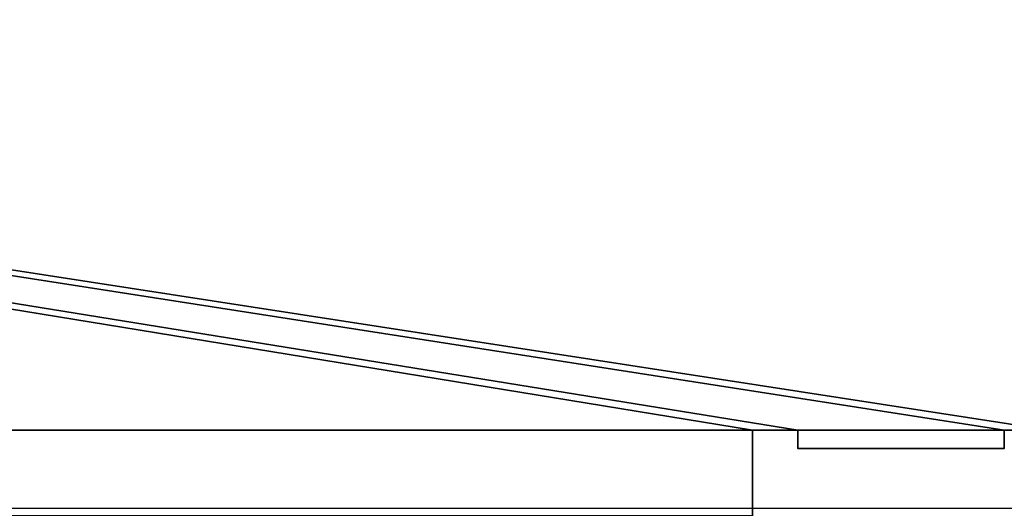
# Model space of a CAD drawing. Header units: millimetres. Extents: x -603 to 3703, y -120 to 249.
# Tile 476 of 656: x 1259 to 1313, y 19 to 46. Entities that reach past the tile are written whole.
import ezdxf

# ---------------------------------------------------------------- set-up
doc = ezdxf.new("R2010")
doc.units = ezdxf.units.MM
doc.layers.add('152', color=7, linetype='Continuous', true_color=0xffffff)

# ---------------------------------------------------------------- blocks, each defined once
blk = doc.blocks.new('UG_SURFACE_002')
at = {"layer": '152', "color": 252, "linetype": 'Continuous', "lineweight": 35}
for points in [[(2177.5, -30, 2213), (2177.5, 229.8, 2213), (822.5, 229.8, 2213), (822.5, -30, 2213)], [(972.5, -30, 2063), (972.5, 229.8, 2063), (2027.5, 229.8, 2063), (2027.5, -30, 2063)]]:
    blk.add_3dface(points, dxfattribs=at)
blk = doc.blocks.new('UG_SURFACE_129')
at = {"layer": '152', "color": 7, "linetype": 'Continuous', "lineweight": 35}
for points in [[(1971.15, 10.45, 2004.65), (1971.15, 228.45, 2004.65), (1028.85, 228.45, 2004.65), (1028.85, 10.45, 2004.65)], [(1029, 10.45, 2004.5), (1029, 228.45, 2004.5), (1971, 228.45, 2004.5), (1971, 10.45, 2004.5)]]:
    blk.add_3dface(points, dxfattribs=at)
blk = doc.blocks.new('UG_SURFACE_130')
at = {"layer": '152', "color": 41, "linetype": 'Continuous', "lineweight": 35}
for points in [[(1971.15, 228.45, 2004.65), (1971.15, 10.45, 2004.65), (1028.85, 10.45, 2004.65), (1028.85, 228.45, 2004.65)], [(1985, 18.3, 2018.5), (1985, 70.3, 2018.5), (1015, 70.3, 2018.5), (1015, 18.3, 2018.5)]]:
    blk.add_3dface(points, dxfattribs=at)
blk = doc.blocks.new('UG_SURFACE_145')
at = {"layer": '152', "color": 252, "linetype": 'Continuous', "lineweight": 35}
for points in [[(1013.5, 69.8, 2021), (1299.467, 23.101, 2021), (1301.967, 23.101, 2021)], [(1013.5, 69.8, 2021), (1081.2, 23.101, 2021), (1299.467, 23.101, 2021)], [(1013.5, 69.8, 2021), (1313.367, 23.101, 2021), (1315.867, 23.101, 2021)], [(1301.967, 23.101, 2021), (1313.367, 23.101, 2021), (1013.5, 69.8, 2021)], [(1315.867, 23.101, 2021), (1609.133, 23.101, 2021), (1013.5, 69.8, 2021)], [(1609.133, 23.101, 2021), (1611.633, 23.101, 2021), (1986.5, 69.8, 2021), (1013.5, 69.8, 2021)], [(1013.5, 69.8, 2019.5), (1299.467, 23.101, 2019.5), (1081.2, 23.101, 2019.5)], [(1013.5, 69.8, 2019.5), (1313.367, 23.101, 2019.5), (1301.967, 23.101, 2019.5)], [(1013.5, 69.8, 2019.5), (1609.133, 23.101, 2019.5), (1315.867, 23.101, 2019.5)], [(1315.867, 23.101, 2019.5), (1313.367, 23.101, 2019.5), (1013.5, 69.8, 2019.5)], [(1301.967, 23.101, 2019.5), (1299.467, 23.101, 2019.5), (1013.5, 69.8, 2019.5)], [(1013.5, 69.8, 2019.5), (1986.5, 69.8, 2019.5), (1611.633, 23.101, 2019.5), (1609.133, 23.101, 2019.5)], [(1081.2, 23.101, 2021), (1081.2, 18.38, 2021), (1299.467, 18.38, 2021), (1299.467, 23.101, 2021)], [(1299.467, 23.101, 2019.5), (1299.467, 18.38, 2019.5), (1081.2, 18.38, 2019.5), (1081.2, 23.101, 2019.5)], [(1299.467, 23.101, 2021), (1299.467, 23.101, 2019.5), (1301.967, 23.101, 2019.5), (1301.967, 23.101, 2021)], [(1299.467, 18.38, 2019.5), (1299.467, 23.101, 2019.5), (1299.467, 23.101, 2021), (1299.467, 18.38, 2021)], [(1301.967, 23.101, 2019.5), (1301.967, 22.101, 2019.5), (1301.967, 22.101, 2021), (1301.967, 23.101, 2021)], [(1301.967, 23.101, 2021), (1301.967, 22.101, 2021), (1313.367, 22.101, 2021), (1313.367, 23.101, 2021)], [(1313.367, 23.101, 2019.5), (1313.367, 22.101, 2019.5), (1301.967, 22.101, 2019.5), (1301.967, 23.101, 2019.5)], [(1313.367, 23.101, 2019.5), (1315.867, 23.101, 2019.5), (1315.867, 23.101, 2021), (1313.367, 23.101, 2021)], [(1313.367, 22.101, 2019.5), (1313.367, 23.101, 2019.5), (1313.367, 23.101, 2021), (1313.367, 22.101, 2021)], [(1301.967, 22.101, 2019.5), (1313.367, 22.101, 2019.5), (1313.367, 22.101, 2021), (1301.967, 22.101, 2021)]]:
    blk.add_3dface(points, dxfattribs=at)
blk = doc.blocks.new('UG_SURFACE_154')
at = {"layer": '152', "color": 252, "linetype": 'Continuous', "lineweight": 35}
for points in [[(1011, -46.92, 2022.5), (1989, -46.92, 2022.5), (1989, 62.92, 2022.5), (1011, 62.92, 2022.5)], [(1012.5, -46.92, 2021), (1012.5, 62.92, 2021), (1987.5, 62.92, 2021), (1987.5, -46.92, 2021)]]:
    blk.add_3dface(points, dxfattribs=at)

msp = doc.modelspace()

# ---------------------------------------------------------------- linework, layer by layer
at = {"layer": '152', "color": 252, "linetype": 'Continuous', "lineweight": -3, "true_color": 0x939598}
for p, q in [((1299.467, 23.101, 2019.5), (1299.467, 23.101, 2021)), ((1299.467, 23.101, 2021), (1299.467, 18.38, 2021)), ((1301.967, 23.101, 2021), (1299.467, 23.101, 2021)), ((1299.467, 23.101, 2019.5), (1299.467, 18.38, 2019.5)), ((1301.967, 23.101, 2019.5), (1299.467, 23.101, 2019.5)), ((1301.967, 22.101, 2021), (1301.967, 23.101, 2021)), ((1301.967, 23.101, 2019.5), (1301.967, 23.101, 2021)), ((1301.967, 22.101, 2019.5), (1301.967, 23.101, 2019.5)), ((1313.367, 22.101, 2019.5), (1301.967, 22.101, 2019.5)), ((1313.367, 22.101, 2021), (1301.967, 22.101, 2021)), ((1301.967, 22.101, 2019.5), (1301.967, 22.101, 2021)), ((1022, 18.8, 2011.5), (1978, 18.8, 2011.5)), ((1024.5, 18.8, 2009), (1975.5, 18.8, 2009))]:
    msp.add_line(p, q, dxfattribs=at)

# ---------------------------------------------------------------- block references
for name in ['UG_SURFACE_129', 'UG_SURFACE_002', 'UG_SURFACE_130', 'UG_SURFACE_154', 'UG_SURFACE_145']:
    msp.add_blockref(name, (0, 0), dxfattribs=at)

doc.saveas('drawing.dxf')
